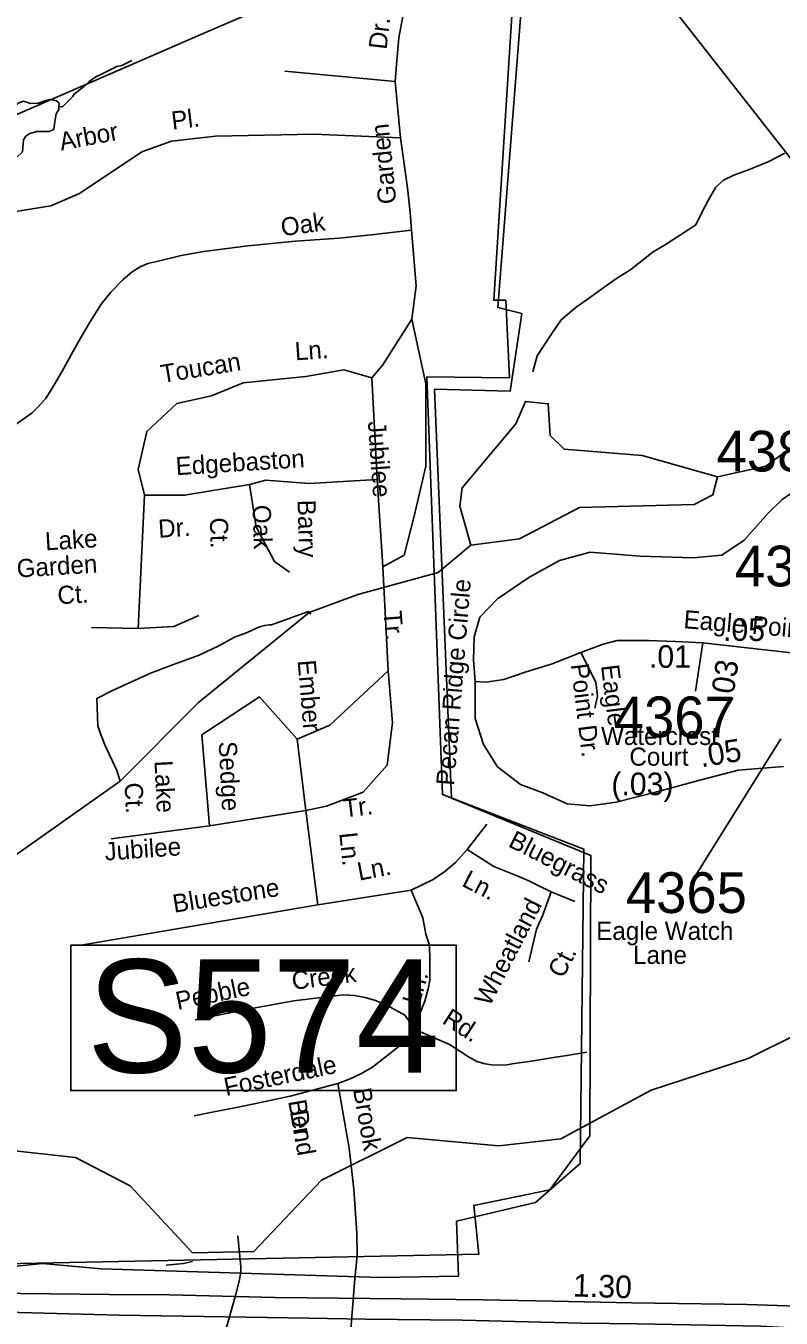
# Model space of a CAD drawing. Extents: x 1551653 to 1702041, y 811336 to 920032.
# Drawn here: x 1667009 to 1669749, y 848114 to 852800 of the extents above; entities that cross this region are included whole.
import ezdxf

# ---------------------------------------------------------------- set-up
doc = ezdxf.new("R2010")
doc.units = 0
for name, color, linetype in [('Old_Level_10', 7, 'Continuous'), ('Old_Level_11', 7, 'Continuous'), ('Old_Level_17', 7, 'Continuous'), ('Old_Level_27', 7, 'Continuous'), ('Old_Level_3', 7, 'Continuous'), ('Old_Level_31', 7, 'Continuous'), ('Old_Level_32', 7, 'Continuous'), ('Old_Level_35', 7, 'Continuous'), ('Old_Level_48', 7, 'Continuous'), ('Old_Level_49', 7, 'Continuous'), ('Old_Level_56', 7, 'Continuous'), ('Old_Level_59', 7, 'Continuous'), ('Old_Level_60', 7, 'Continuous'), ('Old_Level_62', 7, 'Continuous'), ('Old_Level_8', 7, 'Continuous')]:
    doc.layers.add(name, color=color, linetype=linetype)

msp = doc.modelspace()

# ---------------------------------------------------------------- linework, layer by layer
at = {"layer": 'Old_Level_11'}
msp.add_line((1669747.947, 850214.953), (1669421.124, 849691.572), dxfattribs=at)
at = {"layer": 'Old_Level_27'}
for points in [[(1670744.032, 848127.928), (1670690.949, 848129.275), (1670466.391, 848137.05), (1670217.924, 848142.833), (1669989.681, 848151.508), (1669625.691, 848163.007), (1669207.55, 848169.106), (1668921.453, 848175.205), (1668668.367, 848179.78), (1668371.266, 848184.354), (1667913.825, 848188.928), (1667530.266, 848198.078), (1667311.763, 848199.602), (1666775.724, 848205.702), (1666206.673, 848214.85), (1665937.868, 848220.95), (1665522.87, 848225.524), (1665350.339, 848225.974), (1665207.362, 848230.085)], [(1665220.515, 848154.102), (1665263.948, 848153.417), (1665367.339, 848153.66), (1665557.452, 848150.808), (1665900.139, 848147.759), (1666153.225, 848143.184), (1666648.393, 848137.085), (1666984.792, 848134.036), (1667347.915, 848124.886), (1667808.5, 848117.263), (1668035.267, 848113.856), (1668240.79, 848109.638), (1668592.91, 848106.588), (1669023.628, 848095.914), (1669226.411, 848092.865), (1669675.992, 848085.241), (1669865.447, 848073.432), (1670489.504, 848050.299)]]:
    msp.add_lwpolyline(points, dxfattribs=at)
at = {"layer": 'Old_Level_3'}
msp.add_lwpolyline([(1674375.509, 848648.346), (1674153.982, 848639.7), (1672715.408, 848583.549), (1666227.853, 856850.613), (1664796.374, 858674.74), (1664681.405, 858821.244), (1664680.647, 858822.21)], dxfattribs=at)
at = {"layer": 'Old_Level_31'}
msp.add_lwpolyline([(1667172.431, 849466.406), (1668570.877, 849466.406), (1668570.877, 848938.856), (1667172.431, 848938.856), (1667172.431, 849466.406)], dxfattribs=at)
at = {"layer": 'Old_Level_32'}
for p, q in [((1669464.849, 850562.812), (1669365.424, 850568.049)), ((1669464.849, 850562.812), (1669438.685, 850387.36)), ((1669786.672, 850526.15), (1669464.849, 850562.812))]:
    msp.add_line(p, q, dxfattribs=at)
msp.add_lwpolyline([(1669459.39, 850066.457), (1669593.48, 850101.607), (1669757.891, 850115.016)], dxfattribs=at)
at = {"layer": 'Old_Level_35'}
for p, q in [((1668348.964, 852598.594), (1667949.329, 852636.509)), ((1668368.865, 852394.096), (1668348.964, 852598.594)), ((1668264.613, 851524.061), (1668284.243, 851154.728)), ((1668284.243, 851154.728), (1668303.874, 850838.51)), ((1667440.124, 851097.829), (1667416.567, 850614.552)), ((1668303.874, 850838.51), (1668323.504, 850461.318)), ((1667416.567, 850614.552), (1667247.743, 850618.481)), ((1667856.294, 850367.02), (1667648.209, 850229.502)), ((1667648.209, 850229.502), (1667675.692, 849899.459)), ((1668025.118, 849954.466), (1667675.692, 849899.459)), ((1668025.118, 849954.466), (1668068.306, 849612.636)), ((1668681.461, 849905.198), (1668610.439, 849812.92)), ((1667675.692, 849899.459), (1667318.414, 849852.31)), ((1668407.34, 849665.776), (1668068.306, 849612.636)), ((1668914.464, 849659.541), (1669000.438, 849624.625)), ((1668068.306, 849612.636), (1667216.334, 849467.26))]:
    msp.add_line(p, q, dxfattribs=at)
for points in [[(1668494.662, 853367.995), (1668451.762, 853224.793), (1668429.662, 853123.196), (1668411.962, 853041.595), (1668393.964, 852941.894), (1668377.963, 852842.094), (1668362.162, 852756.395), (1668354.262, 852660.497), (1668348.964, 852598.594)], [(1668368.865, 852394.096), (1668053.534, 852407.083), (1667697.151, 852400.827), (1667538.034, 852382.006), (1667429.573, 852343.037), (1667204.308, 852192.728), (1667099.727, 852147.938), (1666980.143, 852128.453), (1666835.528, 852117.319), (1666682.57, 852108.969)], [(1668368.865, 852394.096), (1668393.265, 852213.496), (1668403.363, 852123.296), (1668408.065, 852059.097)], [(1666941.522, 851333.062), (1667031.857, 851396.46), (1667051.87, 851416.267), (1667080.518, 851447.5), (1667103.267, 851483.658), (1667140.587, 851547.733), (1667199.163, 851653.402), (1667243.523, 851729.14), (1667282.001, 851790.994), (1667317.913, 851835.088), (1667362.456, 851880.406), (1667394.638, 851908.169), (1667424.618, 851926.167), (1667451.292, 851938.835), (1667484.648, 851945.761), (1667573.18, 851967.585), (1667655.464, 851982.296), (1667814.565, 852003.096), (1667987.065, 852019.596), (1668145.365, 852030.396), (1668261.664, 852042.096), (1668408.065, 852059.097)], [(1668408.065, 852059.097), (1668425.584, 851858.033), (1668409.88, 851736.232)], [(1668409.88, 851736.232), (1668303.874, 851571.21), (1668264.613, 851524.061)], [(1668409.88, 851736.232), (1668460.61, 851501.728), (1668460.61, 851203.118), (1668417.422, 851022.381), (1668382.087, 850880.933), (1668303.874, 850838.51)], [(1668264.613, 851524.061), (1668162.224, 851552.807), (1668024.808, 851529.232), (1667797.092, 851505.657), (1667683.234, 851458.508), (1667557.598, 851431.005), (1667447.666, 851328.849), (1667416.257, 851191.331), (1667440.124, 851097.829)], [(1667820.959, 851137.12), (1667585.391, 851097.829), (1667440.124, 851097.829)], [(1668284.243, 851154.728), (1668036.897, 851141.049), (1667879.851, 851152.836), (1667820.959, 851137.12)], [(1667820.959, 851137.12), (1667844.516, 850983.886), (1667911.26, 850858.155), (1667966.227, 850818.865)], [(1669960.142, 851162.546), (1669880.653, 851157.23), (1669806.644, 851120.193), (1669752.821, 851083.156), (1669702.361, 851032.651), (1669614.896, 850935.008), (1669534.16, 850881.136), (1669429.876, 850871.035), (1669238.128, 850877.769), (1669056.471, 850891.237), (1668945.459, 850860.934), (1668834.447, 850800.328), (1668720.07, 850722.887), (1668656.154, 850655.547), (1668635.97, 850584.841), (1668632.606, 850500.665), (1668639.334, 850423.224)], [(1667416.567, 850614.552), (1667546.13, 850622.41), (1667636.431, 850661.701)], [(1669365.424, 850568.049), (1669268.403, 850571.372), (1669154.027, 850571.372), (1669103.567, 850557.904), (1669022.83, 850527.601)], [(1669022.83, 850527.601), (1668918.547, 850487.197), (1668820.99, 850456.895), (1668743.618, 850429.958), (1668679.702, 850419.857), (1668639.334, 850423.224)], [(1669022.83, 850527.601), (1669076.655, 850419.857), (1669083.383, 850369.352), (1669073.291, 850325.581)], [(1668323.504, 850461.318), (1668111.494, 850264.864), (1667993.709, 850213.786)], [(1668323.504, 850461.318), (1668339.209, 850272.722), (1668319.579, 850119.488), (1668233.204, 850021.261), (1668099.715, 849970.183), (1668025.118, 849954.466)], [(1668639.334, 850423.224), (1668639.334, 850288.544), (1668669.61, 850194.268), (1668720.07, 850113.46), (1668804.17, 850049.487), (1668884.907, 850019.184), (1668972.37, 849978.78), (1669056.471, 849972.046), (1669150.663, 849985.514), (1669298.68, 850022.552), (1669459.39, 850066.457)], [(1667856.294, 850367.02), (1667993.709, 850213.786), (1668025.118, 849954.466)], [(1668610.439, 849812.92), (1668568.075, 849766.782), (1668529.065, 849733.501), (1668487.084, 849704.432), (1668407.34, 849665.776)], [(1668610.439, 849812.92), (1668706.381, 849751.818), (1668791.678, 849718.415), (1668833.279, 849699.613), (1668869.607, 849681.986), (1668914.464, 849659.541)], [(1668407.34, 849665.776), (1668449.107, 849565.085), (1668460.006, 849506.784), (1668473.748, 849465.977), (1668475.321, 849410.871), (1668475.321, 849340.02), (1668469.307, 849307.567), (1668456.407, 849263.768), (1668437.563, 849215.638), (1668421.831, 849160.532)], [(1668914.464, 849659.541), (1668883.105, 849572.587), (1668862.105, 849524.989), (1668833.73, 849406.304)], [(1667623.867, 849195.504), (1667808.564, 849233.801), (1667981.264, 849264.303), (1668119.663, 849281.501), (1668159.863, 849286.701), (1668201.763, 849283.902), (1668239.663, 849277.101), (1668277.464, 849266.301), (1668329.065, 849243.302), (1668384.462, 849212.101), (1668421.831, 849160.532)], [(1668421.831, 849160.532), (1668368.265, 849104.401), (1668307.264, 849055.602), (1668266.566, 849024.402), (1668224.066, 848999.303), (1668185.663, 848982.102), (1668141.264, 848964.904)], [(1668421.831, 849160.532), (1668546.463, 849106.803), (1668615.564, 849061.403), (1668645.262, 849044.802), (1668675.062, 849036.203), (1668706.962, 849031.501), (1668755.062, 849032.604), (1668773.162, 849036.203), (1668851.364, 849046.603), (1668923.664, 849059.201), (1668971.863, 849066.203), (1669044.162, 849078.703)], [(1668141.264, 848964.904), (1667968.266, 848918.401), (1667837.665, 848891.101), (1667767.265, 848876.502), (1667690.966, 848862.004), (1667619.966, 848847.404)], [(1668141.264, 848964.904), (1668182.563, 848730.003), (1668199.564, 848581.604), (1668210.365, 848421.302), (1668210.765, 848341.204), (1668203.065, 848257.303), (1668183.026, 848010.013)], [(1667712.115, 847991.016), (1667769.464, 848196.103), (1667782.564, 848247.805), (1667789.263, 848279.705), (1667789.664, 848299.705), (1667777.866, 848412.004)]]:
    msp.add_lwpolyline(points, dxfattribs=at)
at = {"layer": 'Old_Level_48'}
msp.add_lwpolyline([(1665919.425, 848290.434), (1668652.172, 848345.572), (1668633.892, 848522.919), (1668910.56, 848579.045), (1669055.28, 848775.018), (1669059.352, 849791.484), (1668553.686, 849999.285), (1668491.409, 851482.435), (1668765.57, 851475.474), (1668807.987, 851757.162), (1668721.346, 851778.553), (1668839.302, 853278.392), (1669099.116, 853250.317), (1669327.591, 854873.565), (1669097.742, 854865.044), (1668999.476, 855137.981), (1668901.944, 855291.073), (1668629.531, 855095.1), (1668012.399, 856308.475), (1667847.887, 856769.578), (1667537.14, 857957.806), (1667046.119, 857748.871), (1666662.274, 858224.167)], dxfattribs=at)
at = {"layer": 'Old_Level_49'}
msp.add_lwpolyline([(1668799.977, 853278.211), (1668706.473, 851805.322), (1668750.969, 851805.014), (1668763.477, 851524.503), (1668463.384, 851527.015), (1668520.285, 850012.501), (1669033.223, 849814.984), (1669019.792, 848674.484), (1668857.801, 848533.255), (1668571.549, 848465.741), (1668578.725, 848266.226), (1668296.266, 848261.509), (1667281.976, 848292.729), (1667069.747, 848311.952), (1666856.8, 848290.627)], dxfattribs=at)
at = {"layer": 'Old_Level_56'}
msp.add_lwpolyline([(1658056.153, 847053.995), (1658642.585, 847434.49), (1659307.778, 847869.817), (1659997.143, 848323.061), (1660793.113, 848832.771), (1661317.196, 849168.109), (1662048.943, 849658.711), (1662732.387, 850115.879), (1663434.003, 850590.888), (1663897.7, 850898.837), (1664365.32, 851202.904), (1664738.338, 851460.066), (1664875.444, 851550.332), (1665347.956, 851760.249), (1665856.439, 851987.644), (1666371.13, 852215.114), (1666960.046, 852471.494), (1667669.083, 852779.927), (1672104.156, 854678.59), (1675930.75, 856261.388), (1682296.236, 858958.483), (1686555.226, 862371.176)], dxfattribs=at)
at = {"layer": 'Old_Level_59'}
for points in [[(1669518.479, 851164.842), (1669693.491, 851203.904), (1670063.507, 851475.393), (1670753.508, 852117.924), (1670971.478, 852218.502), (1671097.483, 852242.237)], [(1668623.427, 850917.088), (1668799.464, 850939.849), (1669017.434, 851053.55), (1669433.485, 851064.776), (1669501.46, 851099.533), (1669518.479, 851164.842)], [(1667636.203, 850347.043), (1668037.388, 850673.024), (1668213.425, 850738.333), (1668505.419, 850817.791), (1668623.427, 850917.088)], [(1667613.545, 848350.964), (1667836.777, 848355.091), (1668082.397, 848613.891), (1668392.436, 848768.501), (1668725.44, 848738.717), (1668950.485, 848763.682), (1669277.44, 848940.847), (1669629.515, 849055.163), (1669989.484, 849234.943), (1670124.51, 849340.545), (1670275.429, 849472.034), (1670453.517, 849770.385), (1670672.512, 849979.333), (1671198.471, 850063.815), (1671458.477, 850160.343), (1672161.19, 850536.229)], [(1666307.413, 849486.099), (1666471.405, 849523.144), (1666739.408, 849629.258), (1667351.512, 850061.209), (1667636.203, 850347.043)], [(1667613.545, 848350.964), (1667387.817, 848593.711), (1667189.656, 848695.976), (1666935.761, 848723.867), (1666709.733, 848633.997), (1666502.183, 849133.097), (1666307.413, 849486.099)]]:
    msp.add_lwpolyline(points, dxfattribs=at)
at = {"layer": 'Old_Level_60'}
msp.add_line((1668911.422, 851315.042), (1668961.455, 851264.805), dxfattribs=at)
msp.add_lwpolyline([(1668623.427, 850917.088), (1668583.442, 851059.087), (1668592.464, 851124.549), (1668786.443, 851356.976), (1668821.404, 851438.279), (1668904.451, 851430.026), (1668911.422, 851315.042), (1668961.455, 851264.805), (1669244.427, 851242.608), (1669518.479, 851164.842)], dxfattribs=at)
at = {"layer": 'Old_Level_62'}
for points in [[(1667393.934, 852674.282), (1667357.743, 852656.698), (1667339.698, 852652.905), (1667315.502, 852641.217), (1667283.309, 852625.582), (1667263.214, 852615.842), (1667239.018, 852598.105), (1667226.817, 852586.263), (1667212.668, 852574.421), (1667184.371, 852552.737), (1667178.322, 852542.792), (1667164.071, 852528.951), (1667154.023, 852519.057), (1667141.823, 852507.215), (1667129.11, 852507.369)], [(1667129.11, 852507.369), (1667129.93, 852519.775), (1667120.087, 852528.592), (1667099.172, 852532.949), (1667080.512, 852529.72), (1667055.393, 852520.134), (1667024.533, 852518.801), (1667016.434, 852522.953), (1667000.132, 852527.26), (1666979.114, 852518.237), (1666967.221, 852502.089), (1666912.78, 852428.835), (1666873.717, 852376.956), (1666835.885, 852328.564), (1666835.167, 852311.083), (1666838.346, 852304.47)], [(1666838.346, 852304.47), (1666840.806, 852299.395), (1666878.433, 852233.676), (1666891.557, 852210.197), (1666921.289, 852218.554), (1666953.688, 852247.824), (1666970.399, 852284.888), (1666973.578, 852306.982), (1666974.398, 852321.49), (1666996.749, 852343.943), (1667000.747, 852386.952), (1667009.667, 852400.793), (1667024.328, 852409.918), (1667048.934, 852417.762), (1667093.123, 852417.197), (1667110.655, 852423.964), (1667113.833, 852444.879), (1667119.575, 852480.866), (1667128.494, 852497.629), (1667129.11, 852507.369)], [(1669762.388, 852338.304), (1669704.359, 852308.315), (1669630.13, 852278.634), (1669577.944, 852259.205), (1669539.804, 852241.058), (1669511.61, 852215.375), (1669485.671, 852169.956), (1669461.372, 852123.665), (1669439.124, 852078.195), (1669332.599, 852008.118), (1669284.412, 851980.386), (1669204.237, 851917.178), (1669147.847, 851881.345), (1669097.917, 851845.512), (1669053.728, 851813.576), (1669005.439, 851780.05), (1668951.202, 851734.374), (1668915.113, 851681.01), (1668886.714, 851638.871), (1668864.67, 851603.192), (1668848.676, 851546.085)], [(1667638.049, 850517.852), (1667709.817, 850551.634), (1667765.796, 850583.314), (1667811.933, 850600.488), (1667846.074, 850616.174), (1667862.171, 850622.377), (1667876.217, 850626.222), (1667892.313, 850628.323), (1667900.311, 850628.22), (1668034.731, 850675.94), (1668043.138, 850666.713)], [(1667638.049, 850517.852), (1667544.545, 850484.326), (1667461.191, 850453.465), (1667379.478, 850415.376), (1667324.217, 850390.463), (1667267.288, 850361.524), (1667270.096, 850262.28), (1667277.816, 850240.344), (1667296.24, 850192.926), (1667339.216, 850099.486), (1667351.512, 850061.209)], [(1667613.955, 848319.488), (1667581.147, 848311.542), (1667518.811, 848305.903)]]:
    msp.add_lwpolyline(points, dxfattribs=at)

# ---------------------------------------------------------------- texts
at = {"layer": 'Old_Level_10'}
for s, height, rotation, p in [('Dr.', 65.6167, 83.336194, (1668317.655, 852712.476)), ('Pl.', 65.6167, 6.869472, (1667541.203, 852423.596)), ('Arbor', 65.6167, 10.691314, (1667137.484, 852347.683)), ('Garden', 65.6167, 95.574008, (1668353.627, 852157.104)), ('Oak', 65.6167, 7.764656, (1667938.995, 852037.232)), ('Ln.', 65.6167, 4.03075, (1667987.21, 851587.237)), ('Toucan', 65.6167, 9.354972, (1667504.182, 851504.969)), ('Jubilee', 65.6167, 274.068128, (1668249.799, 851365.226)), ('Edgebaston', 65.6167, 3.572733, (1667554.859, 851170.733)), ('Oak', 65.6167, 271.536597, (1667832.148, 851062.456)), ('Barry', 65.6167, 271.536597, (1667994.792, 851081.016)), ('Dr.', 65.6167, 3.572733, (1667491.37, 850943.817)), ('Ct.', 65.6167, 271.536597, (1667676.721, 851016.591)), ('Lake', 65.6167, 3.572733, (1667080.986, 850898.115)), ('Garden', 65.6167, 3.572733, (1666978.141, 850799.605)), ('Ct.', 65.6167, 3.572733, (1667126.047, 850702.397)), ('Pecan Ridge Circle', 65.61664, 85.362669, (1668562.979, 850043.598)), ('Tr.', 65.6167, 274.778986, (1668306.56, 850676.737)), ('Ember', 65.6167, 274.784667, (1667995.12, 850498.562)), ('Point Dr.', 65.6167, 276.960578, (1668985.831, 850484.176)), ('Eagle ', 65.6167, 276.960578, (1669095.611, 850480.302)), ('Sedge', 65.6167, 272.819208, (1667708.742, 850204.211)), ('Lake', 65.6167, 272.819208, (1667475.841, 850134.841)), ('Ct.', 65.6167, 272.819208, (1667367.289, 850054.582)), ('Tr.', 65.6167, 6.686725, (1668164.967, 849929.228)), ('Ln.', 65.6167, 276.099531, (1668146.176, 849872.703)), ('Bluegrass', 65.6167, 333.034194, (1668755.503, 849826.113)), ('Jubilee', 65.6167, 4.068128, (1667296.985, 849773.017)), ('Ln.', 65.6167, 10.792736, (1668218.545, 849700.344)), ('Ln.', 65.6167, 332.8179, (1668587.095, 849682.999)), ('Bluestone', 65.6167, 9.097253, (1667547.404, 849583.908)), ('Wheatland', 65.6167, 62.832692, (1668691.799, 849241.269)), ('Ct.', 65.6167, 62.832692, (1668958.217, 849343.252)), ('Creek', 65.6167, 7.370628, (1667978.368, 849304.049)), ('Pebble', 65.6167, 11.714306, (1667560.303, 849231.253)), ('Ln.', 65.6167, 73.588619, (1668436.22, 849245.66)), ('Rd.', 65.6167, 327.295328, (1668515.746, 849185.448)), ('Fosterdale', 65.6167, 11.806736, (1667735.485, 848919.222)), ('Brook', 65.6167, 279.971547, (1668195.996, 848943.21)), ('Bend', 65.6167, 279.971547, (1667960.702, 848900.877)), ('Dr.', 65.6167, 279.971547, (1667967.191, 848862.888))]:
    msp.add_text(s, height=height, rotation=rotation, dxfattribs=at).set_placement(p)
at = {"layer": 'Old_Level_11'}
msp.add_text('Eagle Point Dr.', height=65.61666, rotation=355.232144, dxfattribs=at).set_placement((1669393.39, 850616.328))
for s, height, p in [('Watercrest', 65.6167, (1669095.894, 850192.514)), ('Court', 65.6167, (1669198.626, 850117.391)), ('Eagle Watch', 65.61666, (1669078.261, 849485.591)), ('Lane', 65.6167, (1669212.205, 849398.572))]:
    msp.add_text(s, height=height, dxfattribs=at).set_placement(p)
at = {"layer": 'Old_Level_17'}
for s, rotation, p in [('.05', 359.774447, (1669538.026, 850570.214)), ('.03', 81.518453, (1669572.748, 850344.27)), ('.05', 9.217847, (1669459.48, 850111.266)), ('1.30', 358.089653, (1668993.17, 848192.656))]:
    msp.add_text(s, height=82.0208, rotation=rotation, dxfattribs=at).set_placement(p)
for s, p in [('.01', (1669269.561, 850472.264)), ('(.03)', (1669133.187, 850010.408))]:
    msp.add_text(s, height=82.0208, dxfattribs=at).set_placement(p)
at = {"layer": 'Old_Level_31'}
msp.add_text('S574', height=410.1042, dxfattribs=at).set_placement((1667230.588, 849004.48))
at = {"layer": 'Old_Level_8'}
for s, p in [('4382', (1669514.793, 851184.331)), ('4381', (1669581.377, 850767.611)), ('4367', (1669141.963, 850220.37)), ('4365', (1669185.723, 849583.103))]:
    msp.add_text(s, height=147.6375, dxfattribs=at).set_placement(p)

doc.saveas('drawing.dxf')
